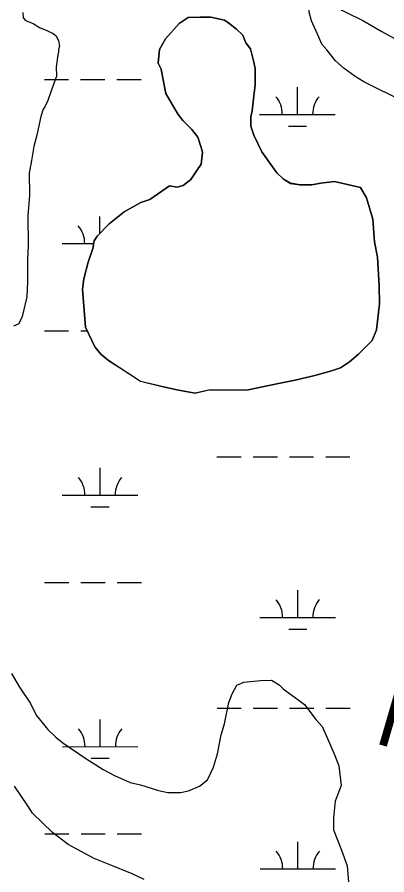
# Model space of a CAD drawing. Extents: x 3279314 to 3317160, y 734079 to 759431.
# Drawn here: x 3306152 to 3306641, y 743496 to 744631 of the extents above; entities that cross this region are included whole.
import ezdxf

# ---------------------------------------------------------------- set-up
doc = ezdxf.new("R2010")
doc.units = 0
for name, color, linetype in [('V-RIVR-RANG-IDEN', 7, 'Continuous'), ('V-SITE-VEGE', 7, 'Continuous'), ('V-TOPO-SHOR', 7, 'Continuous'), ('V-WETL-SWMP', 7, 'Continuous')]:
    doc.layers.add(name, color=color, linetype=linetype)

msp = doc.modelspace()

# ---------------------------------------------------------------- linework, layer by layer
at = {"layer": 'V-SITE-VEGE'}
for points in [[(3306662.9, 744519), (3306610.7, 744544.8), (3306599.2, 744552), (3306584.5, 744562.4), (3306573, 744572.8), (3306561.5, 744587.3), (3306555.2, 744594.6), (3306551, 744603.9), (3306541.5, 744625.7), (3306538.3, 744637.2), (3306538.3, 744646.6), (3306537.2, 744652.8), (3306537.2, 744658), (3306538.2, 744660.1), (3306540.3, 744661.2), (3306548.6, 744660.2), (3306565.4, 744647.7), (3306609.2, 744626.1), (3306634.3, 744611.6), (3306651, 744602.3)], [(3306159.7, 744636.7), (3306159.8, 744629.4), (3306162.9, 744626.3), (3306173.3, 744622.1), (3306181.7, 744617), (3306191.1, 744612.9), (3306199.5, 744608.7), (3306203.6, 744605.6), (3306206.8, 744599.4), (3306207.9, 744592.1), (3306206.9, 744587.9), (3306206.9, 744584.8), (3306205.8, 744580.6), (3306203.8, 744565), (3306203.9, 744552.5), (3306196.7, 744531.6), (3306192.6, 744520.1), (3306188.5, 744511.8), (3306186.4, 744508.6), (3306183.3, 744499.2), (3306181.3, 744488.8), (3306178.2, 744474.2), (3306174.1, 744459.6), (3306171.1, 744440.8), (3306168, 744424.1), (3306168.2, 744395), (3306166.2, 744367.8), (3306166.4, 744328.3), (3306165.5, 744309.5), (3306165.6, 744280.3), (3306164.7, 744260.5), (3306158.5, 744234.4), (3306154.4, 744225), (3306147.1, 744221.9)], [(3306144.5, 743762.1), (3306155, 743744.4), (3306169.7, 743722.6), (3306177, 743707), (3306192.7, 743688.3), (3306203.2, 743677.9), (3306212.6, 743670.7), (3306242.9, 743650), (3306265.9, 743635.5), (3306280.6, 743627.2), (3306301.5, 743618), (3306315, 743614.9), (3306339, 743607.7), (3306351.5, 743604.7), (3306368.2, 743604.7), (3306378.6, 743606.9), (3306393.2, 743613.2), (3306403.6, 743621.6), (3306411.8, 743638.3), (3306416.9, 743656), (3306422, 743681.1), (3306426.1, 743695.7), (3306432.2, 743723.8), (3306436.4, 743735.3), (3306442.6, 743746.8), (3306451.9, 743751), (3306473.8, 743753.2), (3306488.4, 743753.3), (3306498.8, 743747.1), (3306504.1, 743741.9), (3306525, 743726.4), (3306532.3, 743721.2), (3306547, 743701.5), (3306555.4, 743692.1), (3306562.7, 743676.5), (3306567, 743666.1), (3306572.2, 743653.6), (3306577.5, 743640.1), (3306580.7, 743614.1), (3306572.5, 743593.2), (3306570.5, 743571.3), (3306570.6, 743555.7), (3306581.2, 743528.6), (3306588.6, 743507.8), (3306590.8, 743480.8)], [(3306319.8, 743489.9), (3306304.1, 743497.1), (3306273.8, 743509.5), (3306254, 743517.7), (3306219.5, 743536.3), (3306198.6, 743551.8), (3306172.4, 743577.7), (3306166.1, 743587.1), (3306148.3, 743613.1)]]:
    msp.add_lwpolyline(points, dxfattribs=at)
at = {"layer": 'V-TOPO-SHOR'}
msp.add_lwpolyline([(3306327.6, 744389.3), (3306315.6, 744385.2), (3306293.7, 744373.1), (3306273.8, 744356.9), (3306257.8, 744340.7), (3306253.9, 744334.7), (3306251.9, 744324.7), (3306246, 744306.6), (3306240.2, 744284.5), (3306238.3, 744270.5), (3306240.5, 744242.4), (3306242.6, 744220.4), (3306254.8, 744194.4), (3306262.9, 744184.5), (3306273, 744176.5), (3306297.2, 744160.7), (3306315.3, 744148.8), (3306347.4, 744141), (3306365.5, 744137.1), (3306387.5, 744133.2), (3306405.5, 744137.4), (3306435.6, 744137.6), (3306457.6, 744137.7), (3306497.7, 744146), (3306519.7, 744150.2), (3306545.7, 744156.4), (3306567.7, 744162.5), (3306579.7, 744166.6), (3306591.6, 744174.7), (3306603.6, 744184.8), (3306621.5, 744203), (3306627.4, 744217), (3306631.2, 744251.1), (3306631, 744275.2), (3306628.8, 744313.2), (3306624.6, 744333.3), (3306622.4, 744363.3), (3306614.2, 744391.3), (3306606.1, 744405.3), (3306572, 744413.1), (3306553.9, 744410.9), (3306541.9, 744408.8), (3306525.9, 744408.7), (3306513.9, 744410.7), (3306503.8, 744416.6), (3306495.7, 744424.6), (3306489.7, 744432.5), (3306475.5, 744452.5), (3306465.3, 744474.4), (3306461.2, 744486.4), (3306461.2, 744498.5), (3306463.1, 744506.5), (3306465, 744526.5), (3306466.9, 744540.6), (3306466.8, 744554.6), (3306466.7, 744562.6), (3306464.6, 744572.6), (3306460.5, 744588.6), (3306454.5, 744596.6), (3306450.4, 744606.6), (3306442.3, 744614.6), (3306432.2, 744622.5), (3306426.2, 744626.5), (3306408.1, 744630.4), (3306394.1, 744630.3), (3306378.1, 744630.2), (3306366.1, 744622.1), (3306348.2, 744601.9), (3306340.3, 744587.8), (3306338.4, 744569.8), (3306342.5, 744561.8), (3306344.6, 744549.8), (3306348.7, 744529.7), (3306356.8, 744515.8), (3306364.9, 744501.8), (3306371, 744493.8), (3306383.1, 744481.9), (3306391.2, 744471.9), (3306395.3, 744457.9), (3306397.3, 744451.9), (3306395.5, 744435.9), (3306389.5, 744427.8), (3306381.6, 744415.7), (3306371.6, 744407.7), (3306363.6, 744405.6), (3306353.6, 744407.5), (3306327.6, 744389.3)], dxfattribs=at)
at = {"layer": 'V-WETL-SWMP'}
for p, q in [((3306366.1, 744622), (3306378.1, 744630.1)), ((3306366.1, 744622), (3306378.1, 744630.1)), ((3306378.1, 744630.1), (3306408.1, 744630.4)), ((3306378.1, 744630.1), (3306408.1, 744630.4)), ((3306408.1, 744630.4), (3306426.2, 744626.5)), ((3306408.1, 744630.4), (3306426.2, 744626.5)), ((3306426.2, 744626.5), (3306432.2, 744622.5)), ((3306426.2, 744626.5), (3306432.2, 744622.5)), ((3306348.2, 744601.9), (3306366.1, 744622)), ((3306348.2, 744601.9), (3306366.1, 744622)), ((3306432.2, 744622.5), (3306442.3, 744614.6)), ((3306432.2, 744622.5), (3306442.3, 744614.6)), ((3306442.3, 744614.6), (3306450.4, 744606.6)), ((3306442.3, 744614.6), (3306450.4, 744606.6)), ((3306340.3, 744587.8), (3306348.2, 744601.9)), ((3306340.3, 744587.8), (3306348.2, 744601.9)), ((3306450.4, 744606.6), (3306454.4, 744596.6)), ((3306450.4, 744606.6), (3306454.4, 744596.6)), ((3306454.4, 744596.6), (3306460.5, 744588.6)), ((3306454.4, 744596.6), (3306460.5, 744588.6)), ((3306338.4, 744569.7), (3306340.3, 744587.8)), ((3306338.4, 744569.7), (3306340.3, 744587.8)), ((3306460.5, 744588.6), (3306464.6, 744572.6)), ((3306460.5, 744588.6), (3306464.6, 744572.6)), ((3306342.5, 744561.8), (3306338.4, 744569.7)), ((3306342.5, 744561.8), (3306338.4, 744569.7)), ((3306464.6, 744572.6), (3306466.7, 744562.6)), ((3306464.6, 744572.6), (3306466.7, 744562.6)), ((3306344.6, 744549.8), (3306342.5, 744561.8)), ((3306344.6, 744549.8), (3306342.5, 744561.8)), ((3306466.7, 744562.6), (3306466.9, 744540.6)), ((3306466.7, 744562.6), (3306466.9, 744540.6)), ((3306188, 744548.1), (3306220, 744548.1)), ((3306236, 744548.1), (3306268, 744548.1)), ((3306284, 744548.1), (3306316, 744548.1)), ((3306348.7, 744529.7), (3306344.6, 744549.8)), ((3306348.7, 744529.7), (3306344.6, 744549.8)), ((3306466.9, 744540.6), (3306465, 744526.5)), ((3306466.9, 744540.6), (3306465, 744526.5)), ((3306522.8, 744501.8), (3306522.8, 744537.8)), ((3306364.9, 744501.8), (3306348.7, 744529.7)), ((3306364.9, 744501.8), (3306348.7, 744529.7)), ((3306465, 744526.5), (3306463.1, 744506.5)), ((3306465, 744526.5), (3306463.1, 744506.5)), ((3306371, 744493.8), (3306364.9, 744501.8)), ((3306371, 744493.8), (3306364.9, 744501.8)), ((3306463.1, 744506.5), (3306461.1, 744498.5)), ((3306463.1, 744506.5), (3306461.1, 744498.5)), ((3306472.8, 744501.8), (3306572.8, 744501.9)), ((3306383.1, 744481.9), (3306371, 744493.8)), ((3306383.1, 744481.9), (3306371, 744493.8)), ((3306461.1, 744498.5), (3306461.2, 744486.4)), ((3306461.1, 744498.5), (3306461.2, 744486.4)), ((3306391.2, 744471.9), (3306383.1, 744481.9)), ((3306391.2, 744471.9), (3306383.1, 744481.9)), ((3306461.2, 744486.4), (3306465.3, 744474.4)), ((3306461.2, 744486.4), (3306465.3, 744474.4)), ((3306510.8, 744486.4), (3306534.8, 744486.4)), ((3306395.3, 744457.9), (3306391.2, 744471.9)), ((3306395.3, 744457.9), (3306391.2, 744471.9)), ((3306465.3, 744474.4), (3306475.5, 744452.5)), ((3306465.3, 744474.4), (3306475.5, 744452.5)), ((3306397.3, 744451.9), (3306395.3, 744457.9)), ((3306397.3, 744451.9), (3306395.3, 744457.9)), ((3306395.4, 744435.9), (3306397.3, 744451.9)), ((3306395.4, 744435.9), (3306397.3, 744451.9)), ((3306475.5, 744452.5), (3306489.7, 744432.5)), ((3306475.5, 744452.5), (3306489.7, 744432.5)), ((3306389.5, 744427.8), (3306395.4, 744435.9)), ((3306389.5, 744427.8), (3306395.4, 744435.9)), ((3306489.7, 744432.5), (3306495.7, 744424.5)), ((3306489.7, 744432.5), (3306495.7, 744424.5)), ((3306381.6, 744415.7), (3306389.5, 744427.8)), ((3306381.6, 744415.7), (3306389.5, 744427.8)), ((3306495.7, 744424.5), (3306503.8, 744416.6)), ((3306495.7, 744424.5), (3306503.8, 744416.6)), ((3306371.6, 744407.7), (3306381.6, 744415.7)), ((3306371.6, 744407.7), (3306381.6, 744415.7)), ((3306503.8, 744416.6), (3306513.8, 744410.6)), ((3306503.8, 744416.6), (3306513.8, 744410.6)), ((3306513.8, 744410.6), (3306525.9, 744408.7)), ((3306513.8, 744410.6), (3306525.9, 744408.7)), ((3306525.9, 744408.7), (3306541.9, 744408.8)), ((3306525.9, 744408.7), (3306541.9, 744408.8)), ((3306541.9, 744408.8), (3306553.9, 744410.9)), ((3306541.9, 744408.8), (3306553.9, 744410.9)), ((3306553.9, 744410.9), (3306571.9, 744413)), ((3306553.9, 744410.9), (3306571.9, 744413)), ((3306571.9, 744413), (3306606.1, 744405.3)), ((3306571.9, 744413), (3306606.1, 744405.3)), ((3306327.6, 744389.3), (3306353.6, 744407.5)), ((3306327.6, 744389.3), (3306353.6, 744407.5)), ((3306353.6, 744407.5), (3306363.6, 744405.6)), ((3306353.6, 744407.5), (3306363.6, 744405.6)), ((3306363.6, 744405.6), (3306371.6, 744407.7)), ((3306363.6, 744405.6), (3306371.6, 744407.7)), ((3306606.1, 744405.3), (3306614.2, 744391.3)), ((3306606.1, 744405.3), (3306614.2, 744391.3)), ((3306315.6, 744385.2), (3306327.6, 744389.3)), ((3306315.6, 744385.2), (3306327.6, 744389.3)), ((3306614.2, 744391.3), (3306622.4, 744363.3)), ((3306614.2, 744391.3), (3306622.4, 744363.3)), ((3306293.7, 744373), (3306315.6, 744385.2)), ((3306293.7, 744373), (3306315.6, 744385.2)), ((3306261.5, 744344.4), (3306261.5, 744366.9)), ((3306273.7, 744356.9), (3306293.7, 744373)), ((3306273.7, 744356.9), (3306293.7, 744373)), ((3306622.4, 744363.3), (3306624.6, 744333.3)), ((3306622.4, 744363.3), (3306624.6, 744333.3)), ((3306257.8, 744340.7), (3306273.7, 744356.9)), ((3306257.8, 744340.7), (3306273.7, 744356.9)), ((3306253.9, 744334.7), (3306257.8, 744340.7)), ((3306253.9, 744334.7), (3306257.8, 744340.7)), ((3306211.5, 744330.9), (3306253.1, 744330.9)), ((3306251.9, 744324.7), (3306253.9, 744334.7)), ((3306251.9, 744324.7), (3306253.9, 744334.7)), ((3306624.6, 744333.3), (3306628.8, 744313.2)), ((3306624.6, 744333.3), (3306628.8, 744313.2)), ((3306246, 744306.6), (3306251.9, 744324.7)), ((3306246, 744306.6), (3306251.9, 744324.7)), ((3306240.2, 744284.5), (3306246, 744306.6)), ((3306240.2, 744284.5), (3306246, 744306.6)), ((3306628.8, 744313.2), (3306631, 744275.2)), ((3306628.8, 744313.2), (3306631, 744275.2)), ((3306238.3, 744270.5), (3306240.2, 744284.5)), ((3306238.3, 744270.5), (3306240.2, 744284.5)), ((3306631, 744275.2), (3306631.2, 744251.1)), ((3306631, 744275.2), (3306631.2, 744251.1)), ((3306240.5, 744242.4), (3306238.3, 744270.5)), ((3306240.5, 744242.4), (3306238.3, 744270.5)), ((3306631.2, 744251.1), (3306627.4, 744217)), ((3306631.2, 744251.1), (3306627.4, 744217)), ((3306242.6, 744220.4), (3306240.5, 744242.4)), ((3306242.6, 744220.4), (3306240.5, 744242.4)), ((3306254.8, 744194.4), (3306242.6, 744220.4)), ((3306254.8, 744194.4), (3306242.6, 744220.4)), ((3306627.4, 744217), (3306621.5, 744203)), ((3306627.4, 744217), (3306621.5, 744203)), ((3306188.1, 744215.4), (3306220.1, 744215.4)), ((3306236.1, 744215.4), (3306244.9, 744215.4)), ((3306262.9, 744184.5), (3306254.8, 744194.4)), ((3306262.9, 744184.5), (3306254.8, 744194.4)), ((3306621.5, 744203), (3306603.6, 744184.8)), ((3306621.5, 744203), (3306603.6, 744184.8)), ((3306273, 744176.5), (3306262.9, 744184.5)), ((3306273, 744176.5), (3306262.9, 744184.5)), ((3306603.6, 744184.8), (3306591.6, 744174.7)), ((3306603.6, 744184.8), (3306591.6, 744174.7)), ((3306315.3, 744148.7), (3306273, 744176.5)), ((3306315.3, 744148.7), (3306273, 744176.5)), ((3306591.6, 744174.7), (3306579.7, 744166.6)), ((3306591.6, 744174.7), (3306579.7, 744166.6)), ((3306567.7, 744162.5), (3306545.7, 744156.4)), ((3306567.7, 744162.5), (3306545.7, 744156.4)), ((3306579.7, 744166.6), (3306567.7, 744162.5)), ((3306579.7, 744166.6), (3306567.7, 744162.5)), ((3306347.4, 744141), (3306315.3, 744148.7)), ((3306347.4, 744141), (3306315.3, 744148.7)), ((3306519.7, 744150.2), (3306497.6, 744146)), ((3306519.7, 744150.2), (3306497.6, 744146)), ((3306545.7, 744156.4), (3306519.7, 744150.2)), ((3306545.7, 744156.4), (3306519.7, 744150.2)), ((3306534.6, 744153.7), (3306535, 744153.7)), ((3306365.4, 744137.1), (3306347.4, 744141)), ((3306365.4, 744137.1), (3306347.4, 744141)), ((3306387.5, 744133.2), (3306365.4, 744137.1)), ((3306387.5, 744133.2), (3306365.4, 744137.1)), ((3306405.5, 744137.3), (3306387.5, 744133.2)), ((3306405.5, 744137.3), (3306387.5, 744133.2)), ((3306457.6, 744137.7), (3306405.5, 744137.3)), ((3306457.6, 744137.7), (3306405.5, 744137.3)), ((3306497.6, 744146), (3306457.6, 744137.7)), ((3306497.6, 744146), (3306457.6, 744137.7)), ((3306416.2, 744049), (3306448.2, 744049)), ((3306464.2, 744049), (3306496.2, 744049.1)), ((3306512.2, 744049.1), (3306544.2, 744049.1)), ((3306560.2, 744049.1), (3306592.2, 744049.1)), ((3306261.6, 743998.2), (3306261.6, 744034.2)), ((3306211.6, 743998.2), (3306311.6, 743998.2)), ((3306249.6, 743982.8), (3306273.6, 743982.8)), ((3306188.3, 743882.7), (3306220.3, 743882.8)), ((3306236.3, 743882.8), (3306268.3, 743882.8)), ((3306284.3, 743882.8), (3306316.3, 743882.8)), ((3306523.2, 743836.5), (3306523.1, 743872.5)), ((3306473.2, 743836.4), (3306573.2, 743836.5)), ((3306511.2, 743821), (3306535.2, 743821.1)), ((3306416.4, 743716.4), (3306448.4, 743716.4)), ((3306464.4, 743716.4), (3306496.4, 743716.4)), ((3306512.4, 743716.4), (3306544.4, 743716.4)), ((3306560.4, 743716.4), (3306592.4, 743716.4)), ((3306261.8, 743665.5), (3306261.8, 743701.5)), ((3306211.8, 743665.5), (3306311.8, 743665.6)), ((3306249.8, 743650.1), (3306273.8, 743650.1)), ((3306188.5, 743550.1), (3306220.5, 743550.1)), ((3306236.5, 743550.1), (3306268.5, 743550.1)), ((3306284.5, 743550.1), (3306316.5, 743550.1)), ((3306523.3, 743503.8), (3306523.3, 743539.8)), ((3306473.3, 743503.8), (3306573.3, 743503.8))]:
    msp.add_line(p, q, dxfattribs=at)
for centre, start, end in [((3306467.6, 744502.3), 359.2573, 40.801), ((3306578.1, 744502.3), 139.2573, 180.801), ((3306206.2, 744331.3), 359.2573, 40.801), ((3306206.4, 743998.7), 359.2573, 40.801), ((3306316.9, 743998.7), 139.2573, 180.801), ((3306467.9, 743836.9), 359.2573, 40.801), ((3306578.4, 743837), 139.2573, 180.801), ((3306206.6, 743666), 359.2573, 40.801), ((3306317.1, 743666), 139.2573, 180.801), ((3306468.1, 743504.2), 359.2573, 40.801), ((3306578.6, 743504.3), 139.2573, 180.801)]:
    msp.add_arc(centre, 35.2, start, end, dxfattribs=at)

# ---------------------------------------------------------------- texts
at = {"layer": 'V-RIVR-RANG-IDEN'}
msp.add_text('R-242.8', height=83, rotation=343.7267, dxfattribs=at).set_placement((3306622.3, 743671))

doc.saveas('drawing.dxf')
